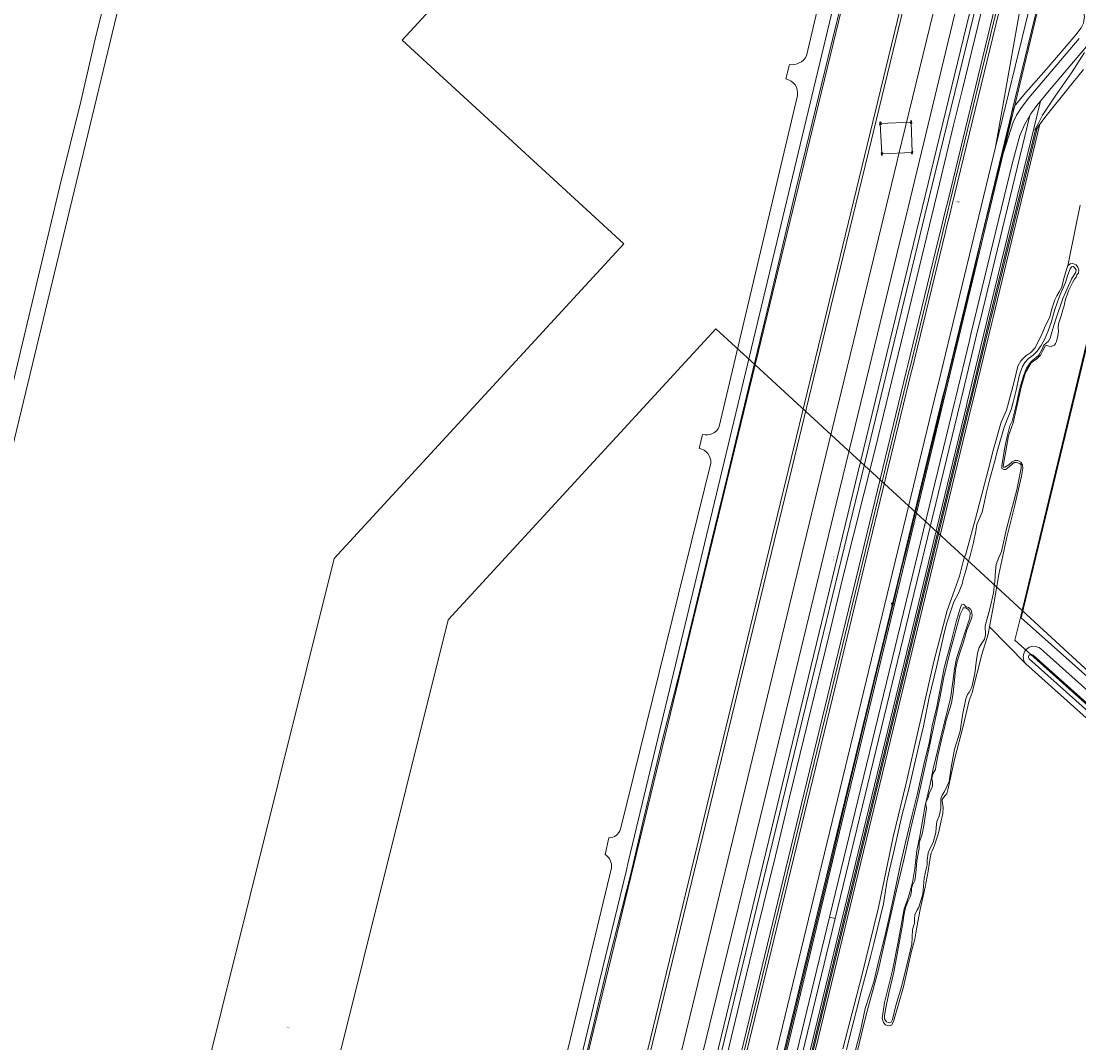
# Model space of a CAD drawing. Header units: metres. Extents: x 250001 to 257773, y 598992 to 609118.
# Tile 604 of 656: x 253099 to 253521, y 607263 to 607671. Entities that reach past the tile are written whole.
import ezdxf
from ezdxf.enums import TextEntityAlignment as Align
from ezdxf.lldxf.tags import DXFTag

# ---------------------------------------------------------------- set-up
doc = ezdxf.new("R2010")
doc.units = ezdxf.units.M
for name, color, linetype, lineweight in [('B-WE-GR-GRAS-GV', 252, 'Continuous', 13), ('B-WE-GR-GROENVOORZIENING-GV', 252, 'Continuous', 18), ('B-WE-GW-TALUD_KRUIN-G', 252, 'Continuous', 18), ('B-WE-IE-MEUBILAIR_WEGMEUBILAIR-S', 7, 'Continuous', 25), ('B-WE-IE-MEUBILAIR_WEGMEUBILAIR_HOOGSPANNINGSMAST-G', 252, 'Continuous', 18), ('B-WE-IE-MEUBILAIR_WEGMEUBILAIR_HOOGSPANNINGSMAST-S', 252, 'Continuous', 25), ('B-WE-IE-TERREINAFSCHEIDING_KUNSTMATIG_HEKWERK-G', 252, 'IE-TERREINAFSCHEIDING-KUNSTMATIG', 18), ('B-WE-KG-GRENS_PERCEEL-G', 150, 'KG-PERCEEL', 18), ('B-WE-KG-GRENS_PERCEEL-S', 150, 'Continuous', 25), ('B-WE-OG-TERREIN_ERF-GV', 7, 'Continuous', 18), ('B-WE-OG-TOPOGRAFIE-T18', 2, 'Continuous', 18), ('B-WE-OG-WATER-GV', 252, 'Continuous', 18), ('B-WE-OG-WATER_SLOOT-GV', 252, 'Continuous', 18), ('B-WE-VH-VERHARDING_GESLOTEN-GV', 252, 'Continuous', 18), ('X-XX-AL-REFERENTIE-G', 7, 'Continuous', 18)]:
    doc.layers.add(name, color=color, linetype=linetype, lineweight=lineweight)
doc.styles.add('NLCS-ISO', font='NLCS-ISO.ttf')
doc.styles.add('NLCS-ISO-ANNOTATIEF-T18', font='NLCS-ISO.ttf', dxfattribs={"height": 1.8})
doc.styles.get("Standard").update_dxf_attribs({"font": 'NLCS-ISO.ttf'})
doc.linetypes.add('IE-TERREINAFSCHEIDING-KUNSTMATIG', pattern='A,4,[82,NLCS.shx,S=0.75,R=90,X=0,Y=0],4,-2', length=10)
tags = doc.linetypes.add('KG-PERCEEL', pattern='A,5.5,-2,["P",Standard,S=1.8,R=0,X=-0.5,Y=-0.9],-2,5.5,-2,[5,NLCS.SHX,S=0.75,R=0,X=0,Y=0],-2', length=19).pattern_tags.tags
tags[6] = DXFTag(74, 10)

# ---------------------------------------------------------------- blocks, each defined once
blk = doc.blocks.new('SKG-PERCEELNUMMER-SO')
at = {"style": 'NLCS-ISO', "oblique": 10, "flags": 1}
blk.add_attdef('GEMEENTECODE', text='', height=1.8, dxfattribs=at).set_placement((0, 2.6), align=Align.MIDDLE_CENTER)
at = {"style": 'NLCS-ISO', "oblique": 10}
blk.add_attdef('SECTIE', text='', height=1.8, dxfattribs=at).set_placement((-0.5, 0), align=Align.MIDDLE_RIGHT)
blk.add_attdef('PERCEELNUMMER', text='', height=1.8, dxfattribs=at).set_placement((0.5, 0), align=Align.MIDDLE_LEFT)
blk = doc.blocks.new('BS2021-132-Xref-KAD-20210617')
at = {"layer": 'B-WE-KG-GRENS_PERCEEL-G', "flags": 128}
for points in [[(253344.014, 607764.424), (253250.82, 607663.17), (253339.12, 607581.9), (253223.67, 607456.47), (253055.865, 606783.121)], [(253344.014, 607764.424), (253428.351, 607685.403), (253391.524, 607533.66)], [(253487.52, 607717.134), (253433.524, 607495.005)], [(253455.832, 607474.474), (253509.451, 607696.951)], [(253532.555, 607579.089), (253497.954, 607435.706)], [(253100.4, 606755.055), (253269.1, 607432), (253375.9, 607548.04), (253391.524, 607533.66)], [(253391.524, 607533.66), (253199.069, 606740.661)], [(253391.524, 607533.66), (253433.524, 607495.005)], [(253433.524, 607495.005), (253424.294, 607457.033), (253314.817, 607004.907), (253247.334, 606727.537), (253246.783, 606724.866), (253246.157, 606722.213), (253245.456, 606719.577), (253244.681, 606716.963), (253243.832, 606714.372), (253242.91, 606711.806), (253241.916, 606709.267), (253240.85, 606706.757), (253239.714, 606704.278), (253238.508, 606701.832), (253237.233, 606699.421), (253235.891, 606697.048), (253234.482, 606694.713), (253233.008, 606692.419), (253231.47, 606690.168), (253229.868, 606687.961), (253228.204, 606685.801), (253226.481, 606683.688), (253224.698, 606681.625), (253222.857, 606679.613), (253220.96, 606677.654), (253219.009, 606675.75), (253217.004, 606673.901), (253214.948, 606672.11), (253212.628, 606670.467), (253210.264, 606668.89), (253207.856, 606667.379), (253205.406, 606665.937), (253202.918, 606664.563), (253200.392, 606663.26), (253197.83, 606662.028), (253195.235, 606660.867), (253192.609, 606659.78), (253189.953, 606658.767), (253187.27, 606657.829), (253184.561, 606656.966), (253181.83, 606656.179), (253179.077, 606655.469), (253176.306, 606654.836), (253173.518, 606654.281), (253170.716, 606653.804), (253167.902, 606653.405), (253165.077, 606653.086), (253162.245, 606652.846), (253159.407, 606652.685), (253156.566, 606652.603)], [(253433.524, 607495.005), (253455.832, 607474.474)], [(253270.63, 606709.256), (253272.672, 606716.912), (253367.769, 607109.032), (253428.767, 607362.177), (253455.832, 607474.474)], [(253455.832, 607474.474), (253497.943, 607435.716)], [(253497.954, 607435.706), (253497.27, 607432.871)], [(253497.943, 607435.716), (253497.954, 607435.706)], [(253497.954, 607435.706), (253559.85, 607378.74)], [(253497.27, 607432.871), (253495.079, 607423.793)], [(253495.079, 607423.793), (253557.205, 607368.124)]]:
    blk.add_lwpolyline(points, dxfattribs=at)
at = {"layer": 'B-WE-KG-GRENS_PERCEEL-S', "xscale": 0.2, "yscale": 0.2, "zscale": 0.2}
for p, values in [((253471.846, 607598.669), {'PERCEELNUMMER': '3303', 'SECTIE': 'A'}), ((253204.648, 607269.143), {'PERCEELNUMMER': '3615', 'SECTIE': 'A'})]:
    blk.add_blockref('SKG-PERCEELNUMMER-SO', p, dxfattribs=at).add_auto_attribs(values)
blk = doc.blocks.new('SIE-WEG_DRINKBAK-SO')
at = {"color": 0, "linetype": 'ByBlock', "lineweight": 18}
blk.add_lwpolyline([(-1.5, -2), (1.5, -2), (2, 2), (-2, 2)], close=True, dxfattribs=at)
blk.add_lwpolyline([(-1.9, 0.9, 0.404309), (-1, 1, -0.5), (0, 1, 0.5), (1, 1, -0.422678), (1.9, 1.1, -0.422678)], format="xyb", dxfattribs=at)
blk = doc.blocks.new('SKL-ET_HS_MAST-SO')
for p, q in [((0, 2.1), (-1.4, 1.8)), ((-1.4, 1.8), (-1.4, 1.6)), ((-1.4, 1.6), (0, 1.6)), ((0, 1.3), (-1.4, 1)), ((-1.4, 1), (-1.4, 0.9)), ((-1.4, 0.9), (0, 0.9)), ((-0.4, -0.4), (-0.1, 0.9)), ((0, 0), (-0.4, -0.4)), ((0, 0.5), (-0.2, 0.7)), ((0, 0.5), (-0.2, 0.3)), ((0, 0), (-0.2, 0.3)), ((-0.1, 0.9), (-0.1, 2)), ((0, 2.1), (1.4, 1.8)), ((1.4, 1.6), (0, 1.6)), ((0, 1.3), (1.4, 1)), ((1.4, 0.9), (0, 0.9)), ((0, 0.5), (0.2, 0.7)), ((0, 0.5), (0.2, 0.3)), ((0, 0), (0.2, 0.3)), ((0, 0), (0.4, -0.4)), ((0.1, 0.9), (0.1, 2)), ((0.4, -0.4), (0.1, 0.9)), ((1.4, 1.8), (1.4, 1.6)), ((1.4, 1), (1.4, 0.9)), ((-1, -1.8), (-0.4, -0.4)), ((-1, -1.8), (0, -0.8)), ((0, -0.8), (-0.4, -0.4)), ((0, -0.8), (0.4, -0.4)), ((1, -1.8), (0, -0.8)), ((1, -1.8), (0.4, -0.4))]:
    blk.add_line(p, q)
for points in [[(-1.4, -2), (-0.7, -2), (-0.7, -1.8), (-1.4, -1.8)], [(1.4, -2), (0.7, -2), (0.7, -1.8), (1.4, -1.8)]]:
    blk.add_lwpolyline(points, close=True)
blk = doc.blocks.new('BS2021-132-Xref-BGT-GRIJS-20210617-aangepast')
at = {"layer": 'B-WE-GR-GRAS-GV', "flags": 128}
for points in [[(253462.038, 607723.132), (253461.061, 607724.027), (253431.903, 607603.69), (253373.348, 607362.045), (253272.986, 606947.866), (253274.116, 606947.6), (253286.813, 607000), (253296.713, 607040.854), (253309.54, 607093.789), (253369.547, 607341.434), (253404.366, 607485.124), (253421.449, 607555.627), (253421.881, 607557.406), (253437.88, 607623.432), (253438.547, 607626.188), (253457.839, 607705.8), (253459.46, 607712.493), (253461.427, 607720.61)], [(253503.1, 607685.242), (253503.524, 607686.99), (253502.526, 607685.771), (253501.344, 607684.328), (253497.963, 607680.199), (253497.476, 607677.444), (253487.417, 607620.519), (253500.511, 607674.557), (253502.601, 607683.181)], [(253481.176, 607551.238), (253501.017, 607633.12), (253499.085, 607629.701), (253497.037, 607625.136), (253494.148, 607614.325), (253477.709, 607546.487), (253476.943, 607543.323), (253471.492, 607520.828), (253471.106, 607519.238), (253421.223, 607313.374), (253423.41, 607312.844), (253473.219, 607518.402), (253473.607, 607520.002), (253480.331, 607547.752)], [(253485.489, 607552.054), (253503.911, 607628.08), (253503.781, 607627.9), (253503.261, 607627.518), (253484.985, 607552.095), (253484.577, 607550.413), (253476.791, 607518.28), (253476.487, 607517.027), (253426.811, 607312.02), (253375.267, 607099.303), (253351.204, 607000), (253333.417, 606926.596), (253323.722, 606886.586), (253290.916, 606751.201), (253291.403, 606751.084), (253333.903, 606926.479), (253351.718, 607000), (253476.919, 607516.687), (253477.246, 607518.033), (253485.088, 607550.4)], [(253486.246, 607551.992), (253505.07, 607629.677), (253503.911, 607628.08), (253485.489, 607552.054), (253485.088, 607550.4), (253477.246, 607518.033), (253476.919, 607516.687), (253351.718, 607000), (253333.903, 606926.479), (253291.403, 606751.084), (253292.132, 606750.909), (253334.632, 606926.302), (253336.528, 606934.126), (253337.003, 606936.086), (253352.49, 607000), (253477.567, 607516.177), (253477.908, 607517.583), (253485.855, 607550.38)], [(253423.41, 607312.844), (253421.223, 607313.374), (253369.678, 607100.657), (253345.288, 607000), (253327.829, 606927.95), (253318.134, 606887.94), (253284.77, 606750.249), (253283.764, 606742.639), (253281.994, 606734.005), (253281.23, 606729.288), (253279.61, 606719.402), (253320.321, 606887.41), (253330.016, 606927.421), (253347.603, 607000), (253371.865, 607100.127)]]:
    blk.add_lwpolyline(points, close=True, dxfattribs=at)
for points in [[(253319.889, 607085.543), (253381.665, 607340.486), (253415.119, 607478.547), (253431.808, 607547.42), (253432.463, 607550.124), (253448.05, 607614.45), (253448.734, 607617.272), (253469.501, 607702.974), (253469.619, 607703.462), (253471.551, 607711.435), (253472.131, 607713.828), (253464.701, 607720.693), (253462.038, 607723.132), (253461.427, 607720.61), (253459.46, 607712.493), (253457.839, 607705.8), (253438.547, 607626.188), (253437.88, 607623.432), (253421.881, 607557.406), (253421.449, 607555.627), (253404.366, 607485.124), (253369.547, 607341.434), (253309.54, 607093.789)], [(253469.501, 607702.974), (253448.734, 607617.272), (253448.05, 607614.45), (253432.463, 607550.124), (253431.808, 607547.42), (253415.119, 607478.547), (253381.665, 607340.486), (253319.889, 607085.543)], [(253361.924, 607223.385), (253394.969, 607358.96), (253423.822, 607478.219), (253429.108, 607500), (253452.507, 607596.416), (253473.808, 607684.871)], [(253481.478, 607684.873), (253459.158, 607593.407), (253436.529, 607500), (253430.459, 607474.944), (253401.192, 607354.547), (253369.092, 607222.439)], [(253381.21, 607261.909), (253386.135, 607282.323), (253392.485, 607308.615), (253399.573, 607337.778), (253405.232, 607361.199), (253412.232, 607390.043), (253420.923, 607425.405), (253426.409, 607448.233), (253439.333, 607500), (253444.829, 607522.495), (253450.884, 607547.619), (253457.933, 607576.734), (253464.983, 607605.894), (253470.586, 607629.25), (253474.156, 607643.581), (253479.263, 607664.396), (253482.29, 607677.049)], [(253521.532, 607668.122), (253519.358, 607665.309), (253511.612, 607656.234), (253506.636, 607650.43), (253499.491, 607642.358), (253495.324, 607637.412), (253493.931, 607634.666), (253493.921, 607634.645), (253493.883, 607634.466), (253493.424, 607632.287), (253492.656, 607628.885), (253488.655, 607612.463), (253494.38, 607630.428), (253495.789, 607633.207), (253497.762, 607636.384), (253500.633, 607640.136), (253520.735, 607663.851)], [(253343.06, 607077.812), (253421.448, 607401.309), (253432.516, 607446.988), (253452.862, 607530.951), (253453.172, 607532.23), (253466.1, 607585.582), (253466.507, 607587.262), (253468.26, 607594.499), (253469.198, 607598.369), (253490.067, 607684.493), (253492.078, 607692.79), (253492.525, 607694.638), (253492.206, 607694.604), (253491.389, 607694.195), (253489.231, 607685.288), (253468.418, 607599.397), (253467.434, 607595.336), (253465.156, 607585.933), (253464.803, 607584.477), (253452.323, 607532.974), (253451.929, 607531.348), (253431.856, 607448.509), (253419.501, 607397.522), (253342.081, 607078.018)], [(253482.29, 607677.049), (253479.263, 607664.396), (253474.156, 607643.581), (253470.586, 607629.25), (253464.983, 607605.894), (253457.933, 607576.734), (253450.884, 607547.619), (253444.829, 607522.495), (253439.333, 607500), (253426.409, 607448.233), (253420.923, 607425.405), (253412.232, 607390.043), (253405.232, 607361.199), (253399.573, 607337.778), (253392.485, 607308.615), (253386.135, 607282.323), (253381.21, 607261.909)], [(253342.081, 607078.018), (253419.501, 607397.522), (253431.856, 607448.509), (253451.929, 607531.348), (253452.323, 607532.974), (253464.803, 607584.477), (253465.156, 607585.933), (253467.434, 607595.336), (253468.418, 607599.397), (253489.231, 607685.288)], [(253343.878, 607076.941), (253423.394, 607405.096), (253433.177, 607445.467), (253453.794, 607530.553), (253454.125, 607531.919), (253467.396, 607586.688), (253467.858, 607588.591), (253469.087, 607593.662), (253469.919, 607597.096), (253490.903, 607683.697), (253492.92, 607692.021), (253493.582, 607694.75), (253492.525, 607694.638), (253492.078, 607692.79), (253490.067, 607684.493), (253469.198, 607598.369), (253468.26, 607594.499), (253466.507, 607587.262), (253466.1, 607585.582), (253453.172, 607532.23), (253452.862, 607530.951), (253432.516, 607446.988), (253421.448, 607401.309), (253343.06, 607077.812)], [(253352.146, 607062.274), (253464.122, 607524.385), (253464.613, 607526.41), (253487.417, 607620.519), (253497.476, 607677.444), (253497.963, 607680.199), (253495.477, 607689.686), (253494.586, 607693.084), (253494.135, 607694.809), (253493.582, 607694.75), (253492.92, 607692.021), (253490.903, 607683.697), (253469.919, 607597.096), (253469.087, 607593.662), (253467.858, 607588.591), (253467.396, 607586.688), (253454.125, 607531.919), (253453.794, 607530.553), (253433.177, 607445.467), (253423.394, 607405.096), (253343.878, 607076.941)], [(253503.02, 607672.171), (253493.931, 607634.666), (253495.324, 607637.412), (253499.491, 607642.358), (253506.636, 607650.43), (253511.612, 607656.234), (253519.358, 607665.309), (253521.532, 607668.122)], [(253352.92, 607052.728), (253466.552, 607521.672), (253466.984, 607523.455), (253493.883, 607634.466), (253493.921, 607634.645), (253493.931, 607634.666), (253503.02, 607672.171), (253504.745, 607679.291), (253505.128, 607680.873), (253505.624, 607682.917), (253503.1, 607685.242), (253502.601, 607683.181), (253500.511, 607674.557), (253487.417, 607620.519), (253464.613, 607526.41), (253464.122, 607524.385), (253352.146, 607062.274)], [(253523.626, 607660.712), (253508.132, 607642.313), (253507.049, 607641.026), (253505.243, 607638.882), (253484.228, 607552.157), (253483.81, 607550.433), (253476.108, 607518.649), (253475.801, 607517.38), (253426.082, 607312.197), (253374.538, 607099.48)], [(253375.267, 607099.303), (253426.811, 607312.02), (253476.487, 607517.027), (253476.791, 607518.28), (253484.577, 607550.413), (253484.985, 607552.095), (253503.261, 607627.518), (253503.069, 607627.377), (253504.348, 607629.881), (253505.816, 607632.755), (253506.06, 607633.233), (253511.118, 607640.901), (253517.594, 607650.171), (253522.901, 607658.261)], [(253522.901, 607658.261), (253517.594, 607650.171), (253511.118, 607640.901), (253506.06, 607633.233), (253505.816, 607632.755), (253504.348, 607629.881), (253503.069, 607627.377), (253503.261, 607627.518), (253503.781, 607627.9), (253503.911, 607628.08), (253505.07, 607629.677), (253507.527, 607633.064), (253516.194, 607643.819), (253522.479, 607651.499)], [(253522.479, 607651.499), (253516.194, 607643.819), (253507.527, 607633.064), (253505.07, 607629.677), (253486.246, 607551.992), (253485.855, 607550.38), (253477.908, 607517.583), (253477.567, 607516.177), (253352.49, 607000)], [(253374.538, 607099.48), (253426.082, 607312.197), (253475.801, 607517.38), (253476.108, 607518.649), (253483.81, 607550.433), (253484.228, 607552.157), (253505.243, 607638.882), (253504.266, 607637.722), (253501.313, 607633.644), (253501.017, 607633.12), (253481.176, 607551.238), (253480.331, 607547.752), (253473.607, 607520.002), (253473.219, 607518.402), (253423.41, 607312.844), (253371.865, 607100.127)], [(253426.502, 607260.843), (253433.96, 607289.551), (253440.648, 607317.17), (253446.61, 607345.332), (253451.762, 607366.784), (253456.596, 607388.371), (253462.786, 607415.264), (253468.029, 607435.718), (253470.291, 607441.977), (253473.005, 607449.415), (253474.659, 607455.745), (253475.611, 607458.605), (253479.363, 607472.392), (253484.426, 607491.621), (253486.506, 607500), (253489.626, 607510.748), (253491.708, 607515.647), (253493.019, 607520.545), (253494.872, 607527.529), (253496.318, 607533.107), (253497.45, 607535.284), (253499.444, 607537.236), (253501.437, 607538.552), (253503.023, 607540.367), (253505.603, 607545.175), (253507.323, 607549.393), (253509.043, 607552.75), (253509.811, 607555.97), (253511.033, 607559.553), (253511.847, 607561.14), (253512.753, 607562.728), (253513.794, 607564.679), (253514.653, 607568.08), (253515.693, 607571.663), (253516.145, 607573.205), (253519.675, 607590.261), (253521.142, 607597.346)], [(253398.546, 607239.091), (253406.147, 607270.805), (253412.497, 607297.098), (253421.704, 607334.874), (253428.654, 607364.127), (253439.926, 607411.107), (253446.973, 607439.861), (253449.341, 607450.339), (253452.646, 607463.284), (253456.939, 607481.016), (253461.096, 607497.841), (253461.612, 607500), (253463.961, 607509.705), (253467.305, 607523.9), (253471.643, 607541.858), (253475.53, 607557.867), (253478.467, 607569.885), (253481.404, 607582.583), (253484.928, 607597.231), (253488.634, 607612.378), (253488.655, 607612.463), (253492.656, 607628.885), (253493.424, 607632.287), (253493.883, 607634.466), (253466.984, 607523.455), (253466.552, 607521.672), (253352.92, 607052.728)], [(253521.142, 607597.346), (253519.675, 607590.261), (253516.145, 607573.205), (253517.096, 607574.022), (253518.139, 607574.113), (253519.545, 607573.525), (253520.226, 607572.573), (253520.544, 607571.621), (253520.5, 607570.306), (253519.821, 607569.535), (253519.549, 607568.583), (253518.915, 607567.811), (253518.191, 607566.677), (253517.512, 607565.271), (253516.47, 607563.185), (253515.973, 607561.552), (253515.566, 607560.509), (253514.978, 607558.785), (253514.753, 607557.153), (253514.21, 607555.565), (253513.532, 607553.207), (253512.446, 607550.032), (253512.356, 607548.627), (253512.494, 607547.04), (253512.269, 607545.181), (253511.681, 607543.004), (253511.228, 607542.233), (253510.866, 607541.507), (253509.823, 607541.053), (253509.552, 607541.007), (253508.644, 607541.142), (253507.874, 607541.323), (253507.194, 607541.187), (253506.696, 607540.37), (253506.107, 607539.1), (253505.338, 607537.558), (253503.843, 607536.015), (253501.622, 607534.517), (253499.358, 607530.57), (253497.64, 607524.72), (253495.607, 607515.786), (253494.433, 607510.48), (253493.754, 607508.666), (253492.487, 607505.355), (253491.667, 607500), (253490.455, 607493.303), (253490.501, 607492.85), (253491.09, 607492.805), (253492.631, 607493.713), (253493.99, 607495.029), (253495.078, 607495.483), (253496.212, 607495.439), (253497.482, 607494.851), (253498.163, 607493.808), (253498.255, 607492.403), (253497.758, 607489.229), (253494.821, 607476.621), (253491.839, 607464.921), (253488.654, 607449.968), (253486.669, 607438.268), (253484.926, 607429.104), (253499.424, 607414.326)], [(253667.03, 607264.224), (253673.336, 607258.577), (253676.909, 607273.199), (253497.562, 607432.681), (253532.834, 607578.476), (253708.711, 607420.951), (253711.405, 607414.377), (253680.631, 607288.43), (253682.456, 607286.682), (253690.891, 607284.657), (253692.199, 607290.107)], [(253667.03, 607264.224), (253499.424, 607414.326), (253484.926, 607429.104), (253484.366, 607426.16), (253481.97, 607418.087), (253478.038, 607402.895), (253476.907, 607399.72), (253474.557, 607390.106), (253471.031, 607376.274), (253468.412, 607364.075), (253467.914, 607362.487), (253467.144, 607361.716), (253466.148, 607360.219), (253466.148, 607359.72), (253466.468, 607357.136), (253466.379, 607354.733), (253465.701, 607351.785), (253464.617, 607346.887), (253462.989, 607342.034), (253462.672, 607340.946), (253462.129, 607339.766), (253461.676, 607338.95), (253461.315, 607337), (253460.549, 607331.694), (253459.375, 607325.3), (253457.342, 607316.367), (253455.942, 607309.292), (253455.175, 607304.485), (253453.91, 607299.769), (253450.657, 607285.529), (253446.633, 607271.651), (253445.863, 607270.245), (253444.866, 607269.927), (253443.46, 607270.424), (253442.688, 607271.33), (253442.234, 607272.872), (253443.09, 607279.311), (253446.299, 607292.009), (253448.556, 607303.528), (253450.949, 607316.633), (253452.713, 607321.441), (253454.205, 607327.201), (253455.152, 607332.778), (253456.053, 607339.943), (253457.182, 607345.657), (253458.671, 607354.001), (253459.258, 607357.991), (253460.116, 607361.257), (253461.291, 607366.427), (253462.51, 607372.549), (253465.493, 607385.065), (253467.436, 607392.73), (253469.47, 607400.575), (253470.371, 607407.241), (253471.047, 607412.365), (253471.815, 607416.492), (253474.845, 607426.016), (253477.152, 607432.683), (253477.241, 607434.86), (253476.696, 607435.857), (253475.607, 607436.672), (253474.519, 607436.671), (253474.292, 607436.218), (253473.297, 607434.086), (253469.138, 607418.893), (253466.742, 607409.097), (253465.117, 607400.753), (253462.272, 607387.148), (253459.742, 607375.403), (253456.535, 607361.118), (253453.597, 607348.828), (253450.751, 607336.13), (253447.859, 607324.067), (253443.387, 607304.294), (253440.586, 607291.869), (253438.144, 607283.07), (253435.794, 607274.408), (253433.399, 607264.476), (253431.094, 607254.998)], [(253505.291, 607420.514), (253672.726, 607270.586)]]:
    blk.add_lwpolyline(points, dxfattribs=at)
at = {"layer": 'B-WE-GR-GRAS-GV'}
blk.add_lwpolyline([(253499.424, 607414.326, -0.896643), (253505.291, 607420.514)], format="xyb", dxfattribs=at)
at = {"layer": 'B-WE-GR-GROENVOORZIENING-GV', "flags": 128}
for points in [[(253427.712, 607685.304), (253420.601, 607656.383), (253407.905, 607604.033), (253398.09, 607562.412), (253389.796, 607528.17), (253383.07, 607500), (253380.061, 607487.766), (253374.187, 607463.369), (253370.572, 607448.495), (253362.021, 607413.306), (253355.176, 607386.369), (253346.851, 607351.767), (253342.089, 607331.102), (253333.125, 607296.2), (253326.528, 607268.157), (253321.03, 607245.615)], [(253272.986, 606947.866), (253373.348, 607362.045), (253431.903, 607603.69), (253461.061, 607724.027)]]:
    blk.add_lwpolyline(points, dxfattribs=at)
at = {"layer": 'B-WE-GW-TALUD_KRUIN-G', "flags": 128}
for points in [[(253342.081, 607078.018), (253419.501, 607397.522), (253431.856, 607448.509), (253451.929, 607531.348), (253452.323, 607532.974), (253464.803, 607584.477), (253465.156, 607585.933), (253467.434, 607595.336), (253468.418, 607599.397), (253489.231, 607685.288), (253491.389, 607694.195)], [(253493.582, 607694.75), (253492.92, 607692.021), (253490.903, 607683.697), (253469.919, 607597.096), (253469.087, 607593.662), (253467.858, 607588.591), (253467.396, 607586.688), (253454.125, 607531.919), (253453.794, 607530.553), (253433.177, 607445.467), (253423.394, 607405.096), (253343.878, 607076.941)], [(253522.901, 607658.261), (253517.594, 607650.171), (253511.118, 607640.901), (253506.06, 607633.233), (253505.816, 607632.755), (253504.348, 607629.881), (253503.069, 607627.377)]]:
    blk.add_lwpolyline(points, dxfattribs=at)
at = {"layer": 'B-WE-IE-MEUBILAIR_WEGMEUBILAIR_HOOGSPANNINGSMAST-G', "flags": 128}
blk.add_lwpolyline([(253441.427, 607630), (253442.08, 607617.824), (253454.085, 607618.348), (253453.689, 607630.525)], close=True, dxfattribs=at)
at = {"layer": 'B-WE-IE-TERREINAFSCHEIDING_KUNSTMATIG_HEKWERK-G', "flags": 128}
for points in [[(253461.612, 607500), (253463.961, 607509.705), (253467.305, 607523.9), (253471.643, 607541.858), (253475.529, 607557.867), (253478.467, 607569.885), (253481.404, 607582.583), (253484.928, 607597.231), (253488.634, 607612.378), (253492.656, 607628.886), (253493.424, 607632.287), (253493.921, 607634.645), (253495.324, 607637.412), (253499.491, 607642.357), (253506.636, 607650.43), (253511.612, 607656.234), (253519.358, 607665.309), (253521.532, 607668.122), (253522.437, 607669.981), (253522.888, 607672.747), (253522.024, 607675.603), (253520.345, 607678.05), (253516.896, 607681.584), (253511.133, 607687.655), (253509.091, 607689.648), (253508.561, 607690.07), (253508.022, 607690.479), (253507.473, 607690.875), (253506.915, 607691.259), (253506.348, 607691.628), (253505.773, 607691.985), (253505.189, 607692.327), (253504.597, 607692.656), (253503.998, 607692.971), (253503.391, 607693.271), (253502.778, 607693.557), (253502.158, 607693.829), (253501.531, 607694.085), (253501.061, 607694.267), (253496.966, 607694.88), (253494.79, 607694.879), (253492.206, 607694.604), (253489.758, 607693.378), (253487.357, 607691.608), (253485.409, 607689.43), (253484.324, 607685.258), (253482.29, 607677.049), (253479.263, 607664.396), (253474.156, 607643.581), (253470.586, 607629.25), (253464.983, 607605.894), (253457.933, 607576.734), (253450.884, 607547.619), (253444.829, 607522.495), (253439.333, 607500)], [(253426.409, 607448.233), (253439.333, 607500)], [(253449.341, 607450.34), (253452.646, 607463.284), (253456.939, 607481.016), (253461.096, 607497.842), (253461.612, 607500)], [(253340.722, 607000), (253344.408, 607015.352), (253347.26, 607027.109), (253351.241, 607043.014), (253355.255, 607060.009), (253359.225, 607076.823), (253363.463, 607094.048), (253369.123, 607117.425), (253373.053, 607133.783), (253377.973, 607154.606), (253381.301, 607168.277), (253388.005, 607195.392), (253392.713, 607214.94), (253394.874, 607223.826), (253398.546, 607239.091), (253406.147, 607270.805), (253412.497, 607297.098), (253421.704, 607334.874), (253428.654, 607364.127), (253439.926, 607411.107), (253446.973, 607439.861), (253449.341, 607450.34)], [(253317.586, 607000), (253321.921, 607017.805), (253323.435, 607023.911), (253328.317, 607044.097), (253334.624, 607070.252), (253339.508, 607090.302), (253343.921, 607107.984), (253348.89, 607128.534), (253353.21, 607146.442), (253357.49, 607163.895), (253362.375, 607183.808), (253365.141, 607195.2), (253367.172, 607203.539), (253372.099, 607223.816), (253376.935, 607244.047), (253381.21, 607261.909), (253386.135, 607282.323), (253392.485, 607308.615), (253399.573, 607337.778), (253405.232, 607361.199), (253412.232, 607390.043), (253420.923, 607425.405), (253426.409, 607448.233)]]:
    blk.add_lwpolyline(points, dxfattribs=at)
at = {"layer": 'B-WE-OG-TERREIN_ERF-GV', "flags": 128}
for points in [[(253321.03, 607245.615), (253326.528, 607268.157), (253333.125, 607296.2), (253342.089, 607331.102), (253346.851, 607351.767), (253355.176, 607386.369), (253362.021, 607413.306), (253370.572, 607448.495), (253374.187, 607463.369), (253380.061, 607487.766), (253383.07, 607500), (253389.796, 607528.17), (253398.09, 607562.412), (253407.905, 607604.033), (253420.601, 607656.383), (253427.712, 607685.304), (253420.564, 607692.1), (253413.778, 607698.551), (253373.437, 607737.183), (253323.639, 607783.502), (253272.463, 607831.532), (253260.418, 607842.896), (253233.242, 607868.537), (253186.045, 607905.775)], [(253059.49, 607376.394), (253073.255, 607433.246), (253085.584, 607485.088), (253088.594, 607496.757), (253094.904, 607523.284), (253114.199, 607604.397), (253122.762, 607639.302), (253128.447, 607663.627), (253138.951, 607706.466), (253149.572, 607752.884), (253166.441, 607821.33), (253173.786, 607851.132), (253178.541, 607870.422), (253204.136, 607864.635), (253224.014, 607859.713)], [(253179.416, 607849.745), (253174.538, 607829.48), (253163.728, 607784.571), (253120.942, 607606.823), (253092.783, 607489.843), (253052.692, 607323.112)], [(253411.932, 607656.927), (253416.795, 607677.269)], [(253421.956, 607673.592), (253341.073, 607335.735), (253340.059, 607331.558), (253329.306, 607287.277), (253316.147, 607232.283), (253307.589, 607197.261), (253305.915, 607193.952), (253303.687, 607190.988), (253300.974, 607188.461), (253297.859, 607186.45), (253294.439, 607185.016), (253290.821, 607184.205), (253287.117, 607184.041), (253283.441, 607184.529), (253255.008, 607191.377), (253236.892, 607195.74), (253206.272, 607203.114), (253174.981, 607210.061)], [(253403.743, 607647.712), (253405.197, 607653.499)], [(253377.214, 607509.084), (253408.378, 607641.136)], [(253369.182, 607500.352), (253370.582, 607505.867)], [(253337.897, 607348.469), (253373.871, 607494.379)], [(253331.743, 607338.319), (253333.186, 607344.972)], [(253180.588, 607215.355), (253210.69, 607208.51), (253216.723, 607205.562), (253243.85, 607199.252), (253247.629, 607199.568), (253263.669, 607195.641), (253283.85, 607190.519), (253286.986, 607190.01), (253290.16, 607190.17), (253293.23, 607190.99), (253296.06, 607192.435), (253298.524, 607194.441), (253300.514, 607196.918), (253301.941, 607199.757), (253305.814, 607215.64), (253317.838, 607264.948), (253334.241, 607332.967)]]:
    blk.add_lwpolyline(points, dxfattribs=at)
at = {"layer": 'B-WE-OG-TERREIN_ERF-GV'}
for points in [[(253405.197, 607653.499, 0.3337071), (253411.932, 607656.927)], [(253408.378, 607641.136, 0.4114459), (253403.743, 607647.712)], [(253370.582, 607505.867, 0.3801937), (253377.214, 607509.084)], [(253373.871, 607494.379, 0.3824898), (253369.182, 607500.352)], [(253333.186, 607344.972, 0.3296743), (253337.897, 607348.469)], [(253334.241, 607332.967, 0.2914715), (253331.743, 607338.319)]]:
    blk.add_lwpolyline(points, format="xyb", dxfattribs=at)
at = {"layer": 'B-WE-OG-TERREIN_ERF-GV', "flags": 128}
blk.add_lwpolyline([(253679.006, 607281.78), (253680.631, 607288.43), (253711.405, 607414.377), (253708.711, 607420.951), (253532.834, 607578.476), (253497.562, 607432.681), (253676.909, 607273.199)], close=True, dxfattribs=at)
at = {"layer": 'B-WE-OG-WATER-GV', "flags": 128}
blk.add_lwpolyline([(253431.324, 607259.256), (253433.532, 607268.007), (253435.421, 607276.844), (253438.877, 607287.563), (253440.814, 607296.174), (253443.195, 607305.654), (253444.918, 607313.217), (253447.113, 607323.012), (253449.598, 607335.082), (253452.143, 607345.927), (253454.085, 607354.129), (253456.076, 607362.059), (253458.787, 607374.223), (253460.99, 607383.427), (253462.177, 607390.257), (253463.871, 607396.502), (253465.492, 607404.927), (253466.939, 607412.805), (253469.497, 607422.604), (253471.838, 607431.629), (253473.454, 607436.828), (253473.85, 607437.878), (253474.527, 607438.205), (253475.031, 607437.938), (253475.402, 607437.307), (253476.178, 607436.999), (253476.634, 607436.868), (253477.553, 607436.016), (253477.833, 607435.429), (253477.991, 607433.705), (253477.778, 607432.521), (253475.929, 607427.818), (253474.58, 607423.031), (253473.22, 607419.198), (253472.041, 607415.367), (253471.356, 607411.951), (253471.043, 607407.904), (253470.517, 607402.764), (253469.749, 607398.756), (253467.654, 607391.87), (253467.01, 607388.818), (253466.101, 607385.217), (253464.332, 607377.699), (253463.613, 607373.42), (253463.401, 607372.236), (253462.511, 607370.725), (253461.99, 607368.72), (253462.239, 607366.997), (253462.302, 607365.589), (253461.727, 607364.355), (253460.93, 607362.664), (253460.497, 607360.978), (253459.613, 607359.013), (253459.623, 607358.15), (253459.868, 607356.745), (253459.191, 607352.738), (253458.818, 607349.872), (253458.179, 607346.456), (253457.253, 607344.173), (253456.95, 607342.988), (253456.876, 607341.624), (253456.887, 607340.716), (253456.551, 607338.576), (253455.95, 607335.752), (253455.672, 607332.523), (253455.481, 607329.658), (253455.184, 607327.928), (253454.207, 607326.099), (253453.905, 607324.868), (253453.831, 607323.505), (253453.399, 607321.727), (253452.468, 607319.853), (253451.456, 607317.205), (253450.86, 607313.972), (253450.445, 607310.832), (253449.126, 607303.683), (253446.825, 607291.388), (253444.84, 607283.004), (253443.513, 607276.445), (253443.089, 607273.986), (253443.15, 607272.806), (253443.29, 607272.49), (253443.892, 607271.543), (253444.578, 607271.234), (253445.17, 607271.105), (253445.802, 607271.385), (253446.333, 607272.528), (253447.582, 607278.04), (253449.929, 607285.465), (253452, 607294.214), (253453.941, 607302.552), (253454.18, 607305.236), (253454.232, 607308.371), (253455.017, 607310.97), (253454.996, 607312.696), (253455.248, 607314.29), (253456.087, 607316.254), (253456.847, 607317.263), (253458.326, 607322.551), (253458.974, 607328.874), (253459.746, 607332.564), (253460.134, 607334.204), (253460.111, 607336.067), (253460.53, 607338.934), (253461.324, 607340.807), (253462.567, 607343.139), (253463.608, 607347.105), (253463.72, 607349.06), (253463.963, 607351.425), (253464.935, 607353.663), (253465.578, 607356.715), (253465.531, 607360.486), (253466.148, 607362.038), (253467.039, 607363.457), (253468.147, 607365.652), (253468.852, 607367.478), (253469.736, 607373.077), (253471.054, 607380.363), (253473.281, 607387.523), (253474.155, 607393.94), (253475.529, 607400.408), (253476.234, 607402.144), (253477.039, 607403.199), (253477.879, 607405.072), (253479.082, 607410.584), (253479.663, 607415.043), (253480.209, 607418.594), (253480.906, 607420.965), (253481.663, 607422.201), (253482.91, 607424.261), (253483.342, 607425.993), (253483.299, 607429.491), (253485.077, 607436.282), (253486.542, 607442.661), (253487.03, 607447.301), (253487.295, 607451.484), (253487.676, 607453.99), (253488.671, 607456.757), (253489.757, 607459.251), (253491.7, 607468.185), (253495.904, 607483.831), (253497.62, 607492.493), (253497.619, 607493.762), (253497.029, 607494.351), (253495.759, 607494.713), (253494.852, 607494.712), (253492.133, 607492.398), (253491.408, 607491.898), (253490.683, 607491.898), (253489.866, 607492.305), (253489.82, 607493.393), (253490.97, 607500), (253492.042, 607505.036), (253493.127, 607509.299), (253493.987, 607511.204), (253495.84, 607518.596), (253496.924, 607523.856), (253498.506, 607529.344), (253499.683, 607532.292), (253501.585, 607535.014), (253503.533, 607536.603), (253504.62, 607537.556), (253505.888, 607539.688), (253506.658, 607541.502), (253508.425, 607543.09), (253509.104, 607544.361), (253510.234, 607548.034), (253511.274, 607551.435), (253514.214, 607560.143), (253517.609, 607567.854), (253519.375, 607570.667), (253519.464, 607571.574), (253518.874, 607572.525), (253518.285, 607572.842), (253517.65, 607572.706), (253517.152, 607572.025), (253516.202, 607569.576), (253515.297, 607566.583), (253512.808, 607561.094), (253510.999, 607555.788), (253509.597, 607550.527), (253508.331, 607547.216), (253507.018, 607543.996), (253505.569, 607541.411), (253504.03, 607539.188), (253502.308, 607537.554), (253500.36, 607536.056), (253499.091, 607534.604), (253498.186, 607532.971), (253497.236, 607530.522), (253496.648, 607528.572), (253495.699, 607524.037), (253494.343, 607518.776), (253493.575, 607515.828), (253492.58, 607513.243), (253490.86, 607508.844), (253488.283, 607500), (253486.962, 607494.797), (253484.928, 607487.722), (253483.798, 607482.915), (253482.624, 607477.337), (253481.991, 607474.842), (253479.955, 607469.944), (253479.504, 607467.314), (253478.555, 607462.733), (253477.199, 607457.473), (253476.295, 607454.57), (253475.572, 607451.656), (253474.396, 607447.598), (253474.136, 607446.595), (253473.078, 607443.947), (253472.417, 607442.303), (253470.776, 607439.102), (253467.841, 607430.388), (253466.585, 607425.421), (253463.786, 607413.028), (253460.939, 607400.908), (253458.582, 607389.521), (253456.945, 607382.322), (253452.763, 607364.325), (253450.033, 607353.705), (253446.801, 607339.581), (253445.121, 607332.245), (253444.092, 607327.281), (253442.656, 607318.585), (253438.854, 607302.864), (253437.478, 607297.451), (253433.843, 607283.673), (253433.389, 607281.988), (253429.191, 607265.262), (253425.642, 607251.043)], dxfattribs=at)
at = {"layer": 'B-WE-OG-WATER_SLOOT-GV', "flags": 128}
for points in [[(253431.094, 607254.998), (253433.399, 607264.476), (253435.794, 607274.408), (253438.144, 607283.07), (253440.586, 607291.869), (253443.387, 607304.294), (253447.859, 607324.067), (253450.751, 607336.13), (253453.597, 607348.828), (253456.535, 607361.118), (253459.742, 607375.403), (253462.272, 607387.148), (253465.117, 607400.753), (253466.742, 607409.097), (253469.138, 607418.893), (253473.297, 607434.086), (253474.292, 607436.218), (253474.519, 607436.671), (253475.607, 607436.672), (253476.696, 607435.857), (253477.241, 607434.86), (253477.152, 607432.683), (253474.845, 607426.016), (253471.815, 607416.492), (253471.047, 607412.365), (253470.371, 607407.241), (253469.47, 607400.575), (253467.436, 607392.73), (253465.493, 607385.065), (253462.51, 607372.549), (253461.291, 607366.427), (253460.116, 607361.257), (253459.258, 607357.991), (253458.671, 607354.001), (253457.182, 607345.657), (253456.053, 607339.943), (253455.152, 607332.778), (253454.205, 607327.201), (253452.713, 607321.441), (253450.949, 607316.633), (253448.556, 607303.528), (253446.299, 607292.009), (253443.09, 607279.311), (253442.234, 607272.872), (253442.688, 607271.33), (253443.46, 607270.424), (253444.866, 607269.927), (253445.863, 607270.245), (253446.633, 607271.651), (253450.657, 607285.529), (253453.91, 607299.769), (253455.175, 607304.485), (253455.942, 607309.292), (253457.342, 607316.367), (253459.375, 607325.3), (253460.549, 607331.694), (253461.315, 607337), (253461.676, 607338.95), (253462.129, 607339.766), (253462.672, 607340.946), (253462.989, 607342.034), (253464.617, 607346.887), (253465.701, 607351.785), (253466.379, 607354.733), (253466.468, 607357.136), (253466.148, 607359.72), (253466.148, 607360.219), (253467.144, 607361.716), (253467.914, 607362.487), (253468.412, 607364.075), (253471.031, 607376.274), (253474.557, 607390.106), (253476.907, 607399.72), (253478.038, 607402.895), (253481.97, 607418.087), (253484.366, 607426.16), (253484.926, 607429.104), (253486.669, 607438.268), (253488.654, 607449.968), (253491.839, 607464.921), (253494.821, 607476.621), (253497.758, 607489.229), (253498.255, 607492.403), (253498.163, 607493.808), (253497.482, 607494.851), (253496.212, 607495.439), (253495.078, 607495.483), (253493.99, 607495.029), (253492.631, 607493.713), (253491.09, 607492.805), (253490.501, 607492.85), (253490.455, 607493.303), (253491.667, 607500), (253492.487, 607505.355), (253493.754, 607508.666), (253494.433, 607510.48), (253495.607, 607515.786), (253497.64, 607524.72), (253499.358, 607530.57), (253501.622, 607534.517), (253503.843, 607536.015), (253505.338, 607537.558), (253506.107, 607539.1), (253506.696, 607540.37), (253507.194, 607541.187), (253507.874, 607541.323), (253508.644, 607541.142), (253509.552, 607541.007), (253509.823, 607541.053), (253510.866, 607541.507), (253511.228, 607542.233), (253511.681, 607543.004), (253512.269, 607545.181), (253512.494, 607547.04), (253512.356, 607548.627), (253512.446, 607550.032), (253513.532, 607553.207), (253514.21, 607555.565), (253514.753, 607557.153), (253514.978, 607558.785), (253515.566, 607560.509), (253515.973, 607561.552), (253516.47, 607563.185), (253517.512, 607565.271), (253518.191, 607566.677), (253518.915, 607567.811), (253519.549, 607568.583), (253519.821, 607569.535), (253520.5, 607570.306), (253520.544, 607571.621), (253520.226, 607572.573), (253519.545, 607573.525), (253518.139, 607574.113), (253517.096, 607574.022), (253516.145, 607573.205), (253515.693, 607571.663), (253514.653, 607568.08), (253513.794, 607564.679), (253512.753, 607562.728), (253511.847, 607561.14), (253511.033, 607559.553), (253509.811, 607555.97), (253509.043, 607552.75), (253507.323, 607549.393), (253505.603, 607545.175), (253503.023, 607540.367), (253501.437, 607538.552), (253499.444, 607537.236), (253497.45, 607535.284), (253496.318, 607533.107), (253494.872, 607527.529), (253493.019, 607520.545), (253491.708, 607515.647), (253489.626, 607510.748), (253486.506, 607500), (253484.426, 607491.621), (253479.363, 607472.392), (253475.611, 607458.605), (253474.659, 607455.745), (253473.005, 607449.415), (253470.291, 607441.977), (253468.029, 607435.718), (253462.786, 607415.264), (253456.596, 607388.371), (253451.762, 607366.784), (253446.61, 607345.332), (253440.648, 607317.17), (253433.96, 607289.551), (253426.502, 607260.843)], [(253425.642, 607251.043), (253429.191, 607265.262), (253433.389, 607281.988), (253433.843, 607283.673), (253437.478, 607297.451), (253438.854, 607302.864), (253442.656, 607318.585), (253444.092, 607327.281), (253445.121, 607332.245), (253446.801, 607339.581), (253450.033, 607353.705), (253452.763, 607364.325), (253456.945, 607382.322), (253458.582, 607389.521), (253460.939, 607400.908), (253463.786, 607413.028), (253466.585, 607425.421), (253467.841, 607430.388), (253470.776, 607439.102), (253472.417, 607442.303), (253473.078, 607443.947), (253474.136, 607446.595), (253474.396, 607447.598), (253475.572, 607451.656), (253476.295, 607454.57), (253477.199, 607457.473), (253478.555, 607462.733), (253479.504, 607467.314), (253479.955, 607469.944), (253481.991, 607474.842), (253482.624, 607477.337), (253483.798, 607482.915), (253484.928, 607487.722), (253486.962, 607494.797), (253488.283, 607500), (253490.86, 607508.844), (253492.58, 607513.243), (253493.575, 607515.828), (253494.343, 607518.776), (253495.699, 607524.037), (253496.648, 607528.572), (253497.236, 607530.522), (253498.186, 607532.971), (253499.091, 607534.604), (253500.36, 607536.056), (253502.308, 607537.554), (253504.03, 607539.188), (253505.569, 607541.411), (253507.018, 607543.996), (253508.331, 607547.216), (253509.597, 607550.527), (253510.999, 607555.788), (253512.808, 607561.094), (253515.297, 607566.583), (253516.202, 607569.576), (253517.152, 607572.025), (253517.65, 607572.706), (253518.285, 607572.842), (253518.874, 607572.525), (253519.464, 607571.574), (253519.375, 607570.667), (253517.609, 607567.854), (253514.214, 607560.143), (253511.274, 607551.435), (253510.234, 607548.034), (253509.104, 607544.361), (253508.425, 607543.09), (253506.658, 607541.502), (253505.888, 607539.688), (253504.62, 607537.556), (253503.533, 607536.603), (253501.585, 607535.014), (253499.683, 607532.292), (253498.506, 607529.344), (253496.924, 607523.856), (253495.84, 607518.596), (253493.987, 607511.204), (253493.127, 607509.299), (253492.042, 607505.036), (253490.97, 607500), (253489.82, 607493.393), (253489.866, 607492.305), (253490.683, 607491.898), (253491.408, 607491.898), (253492.133, 607492.398), (253494.852, 607494.712), (253495.759, 607494.713), (253497.029, 607494.351), (253497.619, 607493.762), (253497.62, 607492.493), (253495.904, 607483.831), (253491.7, 607468.185), (253489.757, 607459.251), (253488.671, 607456.757), (253487.676, 607453.99), (253487.295, 607451.484), (253487.03, 607447.301), (253486.542, 607442.661), (253485.077, 607436.282), (253483.299, 607429.491), (253483.342, 607425.993), (253482.91, 607424.261), (253481.663, 607422.201), (253480.906, 607420.965), (253480.209, 607418.594), (253479.663, 607415.043), (253479.082, 607410.584), (253477.879, 607405.072), (253477.039, 607403.199), (253476.234, 607402.144), (253475.529, 607400.408), (253474.155, 607393.94), (253473.281, 607387.523), (253471.054, 607380.363), (253469.736, 607373.077), (253468.852, 607367.478), (253468.147, 607365.652), (253467.039, 607363.457), (253466.148, 607362.038), (253465.531, 607360.486), (253465.578, 607356.715), (253464.935, 607353.663), (253463.963, 607351.425), (253463.72, 607349.06), (253463.608, 607347.105), (253462.567, 607343.139), (253461.324, 607340.807), (253460.53, 607338.934), (253460.111, 607336.067), (253460.134, 607334.204), (253459.746, 607332.564), (253458.974, 607328.874), (253458.326, 607322.551), (253456.847, 607317.263), (253456.087, 607316.254), (253455.248, 607314.29), (253454.996, 607312.696), (253455.017, 607310.97), (253454.232, 607308.371), (253454.18, 607305.236), (253453.941, 607302.552), (253452, 607294.214), (253449.929, 607285.465), (253447.582, 607278.04), (253446.333, 607272.528), (253445.802, 607271.385), (253445.17, 607271.105), (253444.578, 607271.234), (253443.892, 607271.543), (253443.29, 607272.49), (253443.15, 607272.806), (253443.089, 607273.986), (253443.513, 607276.445), (253444.84, 607283.004), (253446.825, 607291.388), (253449.126, 607303.683), (253450.445, 607310.832), (253450.86, 607313.972), (253451.456, 607317.205), (253452.468, 607319.853), (253453.399, 607321.727), (253453.831, 607323.505), (253453.905, 607324.868), (253454.207, 607326.099), (253455.184, 607327.928), (253455.481, 607329.658), (253455.672, 607332.523), (253455.95, 607335.752), (253456.551, 607338.576), (253456.887, 607340.716), (253456.876, 607341.624), (253456.95, 607342.988), (253457.253, 607344.173), (253458.179, 607346.456), (253458.818, 607349.872), (253459.191, 607352.738), (253459.868, 607356.745), (253459.623, 607358.15), (253459.613, 607359.013), (253460.497, 607360.978), (253460.93, 607362.664), (253461.727, 607364.355), (253462.302, 607365.589), (253462.239, 607366.997), (253461.99, 607368.72), (253462.511, 607370.725), (253463.401, 607372.236), (253463.613, 607373.42), (253464.332, 607377.699), (253466.101, 607385.217), (253467.01, 607388.818), (253467.654, 607391.87), (253469.749, 607398.756), (253470.517, 607402.764), (253471.043, 607407.904), (253471.356, 607411.951), (253472.041, 607415.367), (253473.22, 607419.198), (253474.58, 607423.031), (253475.929, 607427.818), (253477.778, 607432.521), (253477.991, 607433.705), (253477.833, 607435.429), (253477.553, 607436.016), (253476.634, 607436.868), (253476.178, 607436.999), (253475.402, 607437.307), (253475.031, 607437.938), (253474.527, 607438.205), (253473.85, 607437.878), (253473.454, 607436.828), (253471.838, 607431.629), (253469.497, 607422.604), (253466.939, 607412.805), (253465.492, 607404.927), (253463.871, 607396.502), (253462.177, 607390.257), (253460.99, 607383.427), (253458.787, 607374.223), (253456.076, 607362.059), (253454.085, 607354.129), (253452.143, 607345.927), (253449.598, 607335.082), (253447.113, 607323.012), (253444.918, 607313.217), (253443.195, 607305.654), (253440.814, 607296.174), (253438.877, 607287.563), (253435.421, 607276.844), (253433.532, 607268.007), (253431.324, 607259.256)], [(253502.332, 607417.804), (253668.596, 607269.199)], [(253672.726, 607270.586), (253505.291, 607420.514)], [(253499.424, 607414.326), (253667.03, 607264.224)], [(253667.229, 607267.668), (253500.826, 607416.397)]]:
    blk.add_lwpolyline(points, dxfattribs=at)
at = {"layer": 'B-WE-OG-WATER_SLOOT-GV'}
for points in [[(253505.291, 607420.514, 0.896643), (253499.424, 607414.326)], [(253500.826, 607416.397, -1.0363932), (253502.332, 607417.804)]]:
    blk.add_lwpolyline(points, format="xyb", dxfattribs=at)
at = {"layer": 'B-WE-VH-VERHARDING_GESLOTEN-GV', "flags": 128}
for points in [[(253473.808, 607684.871), (253452.507, 607596.416), (253429.108, 607500), (253423.822, 607478.219), (253394.969, 607358.96), (253361.924, 607223.385)], [(253369.092, 607222.439), (253401.192, 607354.547), (253430.459, 607474.944), (253436.529, 607500), (253459.158, 607593.407), (253481.478, 607684.873)], [(253520.735, 607663.851), (253500.633, 607640.136), (253497.762, 607636.384), (253495.789, 607633.207), (253494.38, 607630.428), (253488.655, 607612.463), (253488.634, 607612.378), (253484.928, 607597.231), (253481.404, 607582.583), (253478.467, 607569.885), (253475.53, 607557.867), (253471.643, 607541.858), (253467.305, 607523.9), (253463.961, 607509.705), (253461.612, 607500), (253461.096, 607497.841), (253456.939, 607481.016), (253452.646, 607463.284), (253449.341, 607450.339), (253446.973, 607439.861), (253439.926, 607411.107), (253428.654, 607364.127), (253421.704, 607334.874), (253412.497, 607297.098), (253406.147, 607270.805), (253398.546, 607239.091)], [(253369.678, 607100.657), (253421.223, 607313.374), (253471.106, 607519.238), (253471.492, 607520.828), (253476.943, 607543.323), (253477.709, 607546.487), (253494.148, 607614.325), (253497.037, 607625.136), (253499.085, 607629.701), (253501.017, 607633.12), (253501.313, 607633.644), (253504.266, 607637.722), (253505.243, 607638.882), (253507.049, 607641.026), (253508.132, 607642.313), (253523.626, 607660.712)]]:
    blk.add_lwpolyline(points, dxfattribs=at)
at = {"layer": 'B-WE-IE-MEUBILAIR_WEGMEUBILAIR-S', "xscale": 0.2, "yscale": 0.2, "zscale": 0.2}
blk.add_blockref('SIE-WEG_DRINKBAK-SO', (253446.276, 607438.171), dxfattribs=at)
at = {"layer": 'B-WE-IE-MEUBILAIR_WEGMEUBILAIR_HOOGSPANNINGSMAST-S', "xscale": 0.2, "yscale": 0.2, "zscale": 0.2}
for p in [(253441.427, 607630), (253453.689, 607630.525), (253442.08, 607617.824), (253454.085, 607618.348)]:
    blk.add_blockref('SKL-ET_HS_MAST-SO', p, dxfattribs=at)
at = {"layer": 'B-WE-OG-TOPOGRAFIE-T18', "style": 'NLCS-ISO-ANNOTATIEF-T18'}
blk.add_text('Synergieweg', height=0.36, rotation=76.4, dxfattribs=at).set_placement((253422.835, 607456.55), align=Align.MIDDLE)

msp = doc.modelspace()

# ---------------------------------------------------------------- block references
at = {"layer": 'X-XX-AL-REFERENTIE-G'}
for name in ['BS2021-132-Xref-BGT-GRIJS-20210617-aangepast', 'BS2021-132-Xref-KAD-20210617']:
    msp.add_blockref(name, (0, 0), dxfattribs=at)

doc.saveas('drawing.dxf')
